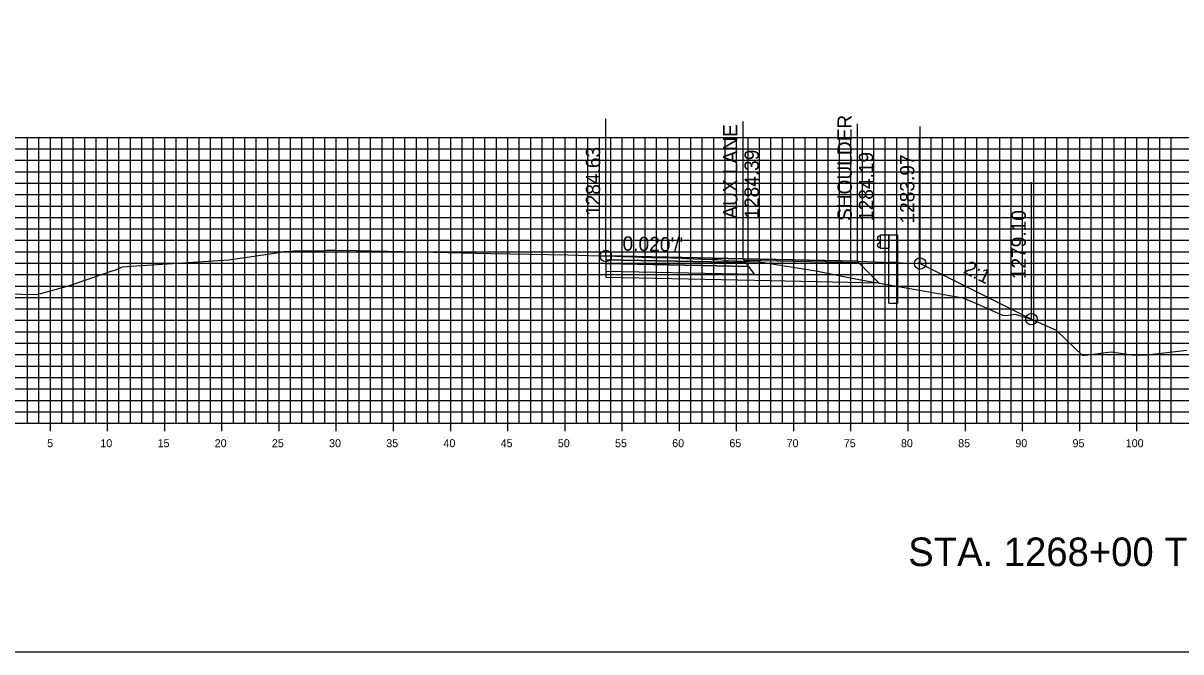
# Model space of a CAD drawing. Extents: x 674939 to 678919, y 750652 to 765176.
# Drawn here: x 678751.2 to 678852.4, y 762196.3 to 762251.3 of the extents above; entities that cross this region are included whole.
import ezdxf

# ---------------------------------------------------------------- set-up
doc = ezdxf.new("R2010")
doc.units = 0
for name, color, linetype in [('R_Alt Surface', 7, 'Continuous'), ('R_Axis', 7, 'Continuous'), ('R_Axis Annot', 7, 'Continuous'), ('R_Draft', 7, 'Continuous'), ('R_Exist Surface', 7, 'Continuous'), ('R_Fin Surface', 7, 'Continuous'), ('R_Grid', 7, 'Continuous'), ('R_Guardrail', 7, 'Continuous'), ('R_No Plot', 7, 'Continuous'), ('R_Proposed Const Limits', 7, 'Continuous'), ('R_Xsect Elev', 7, 'Continuous'), ('R_Xsect Slope', 7, 'Continuous')]:
    doc.layers.add(name, color=color, linetype=linetype)

msp = doc.modelspace()

# ---------------------------------------------------------------- linework, layer by layer
at = {"layer": 'R_Alt Surface'}
for points in [[(678802.1, 762230.59), (678802.1, 762230.26), (678814.6, 762230), (678814.35, 762230.34)], [(678802.1, 762230.26), (678802.1, 762229.6), (678815.1, 762229.33), (678814.6, 762230)]]:
    msp.add_lwpolyline(points, close=True, dxfattribs=at)
msp.add_lwpolyline([(678802.1, 762229.6), (678802.1, 762229.06), (678815.1, 762228.79), (678825.97, 762228.57), (678824.22, 762230.32)], dxfattribs=at)
at = {"layer": 'R_Axis'}
for p, q in [((678753.53, 762215.59), (678753.53, 762216.99)), ((678758.53, 762215.59), (678758.53, 762216.99)), ((678763.53, 762215.59), (678763.53, 762216.99)), ((678768.53, 762215.59), (678768.53, 762216.99)), ((678773.53, 762215.59), (678773.53, 762216.99)), ((678778.53, 762215.59), (678778.53, 762216.99)), ((678783.53, 762215.59), (678783.53, 762216.99)), ((678788.53, 762215.59), (678788.53, 762216.99)), ((678793.53, 762215.59), (678793.53, 762216.99)), ((678798.53, 762215.59), (678798.53, 762216.99)), ((678803.53, 762215.59), (678803.53, 762216.99)), ((678808.53, 762215.59), (678808.53, 762216.99)), ((678813.53, 762215.59), (678813.53, 762216.99)), ((678818.53, 762215.59), (678818.53, 762216.99)), ((678823.53, 762215.59), (678823.53, 762216.99)), ((678828.53, 762215.59), (678828.53, 762216.99)), ((678833.53, 762215.59), (678833.53, 762216.99)), ((678838.53, 762215.59), (678838.53, 762216.99)), ((678843.53, 762215.59), (678843.53, 762216.99)), ((678848.53, 762215.59), (678848.53, 762216.99)), ((678598.53, 762216.29), (678898.53, 762216.29))]:
    msp.add_line(p, q, dxfattribs=at)
at = {"layer": 'R_Exist Surface'}
msp.add_lwpolyline([(678748.97, 762227.64), (678752.06, 762227.55), (678752.43, 762227.58), (678752.7, 762227.64), (678755.13, 762228.31), (678755.73, 762228.52), (678758.92, 762229.62), (678759.18, 762229.68), (678759.85, 762229.98), (678761.06, 762230.07), (678769.13, 762230.59), (678772.15, 762231.01), (678773.87, 762231.27), (678773.91, 762231.29), (678773.93, 762231.3), (678774.15, 762231.31), (678774.78, 762231.36), (678775.9, 762231.38), (678777.53, 762231.41), (678777.66, 762231.42), (678777.87, 762231.42), (678777.9, 762231.42), (678778.55, 762231.42), (678780.28, 762231.39), (678785.78, 762231.29), (678792.01, 762231.15), (678798.76, 762231.01), (678800.63, 762230.95), (678801.61, 762230.92), (678801.96, 762230.92), (678802.1, 762230.92), (678802.25, 762230.92), (678802.33, 762230.92), (678803.46, 762230.88), (678806.08, 762230.8), (678806.91, 762230.78), (678807.78, 762230.77), (678808.31, 762230.76), (678809.18, 762230.69), (678809.8, 762230.67), (678810.48, 762230.63), (678811.36, 762230.62), (678811.88, 762230.61), (678812.51, 762230.56), (678812.71, 762230.53), (678814.65, 762230.45), (678815.54, 762230.4), (678820.47, 762229.62), (678824.23, 762228.87), (678833.32, 762227.25), (678834.49, 762226.75), (678836.78, 762225.73), (678837, 762225.7), (678837.87, 762225.84), (678839.31, 762225.39), (678841.46, 762224.44), (678843.78, 762222.2), (678846.28, 762222.53), (678848.29, 762222.23), (678848.86, 762222.28), (678849.12, 762222.24), (678852.89, 762222.69)], dxfattribs=at)
at = {"layer": 'R_Fin Surface'}
for points in [[(678824.1, 762230.48), (678814.1, 762230.68), (678802.1, 762230.92)], [(678802.1, 762230.92), (678814.1, 762230.68), (678824.1, 762230.48), (678829.57, 762230.26), (678839.31, 762225.39)], [(678824.1, 762230.48), (678829.57, 762230.26)]]:
    msp.add_lwpolyline(points, dxfattribs=at)
for points in [[(678802.1, 762230.92), (678802.1, 762230.59), (678814.35, 762230.34), (678814.1, 762230.68)], [(678814.1, 762230.68), (678824.1, 762230.48), (678824.22, 762230.32), (678814.21, 762230.52)]]:
    msp.add_lwpolyline(points, close=True, dxfattribs=at)
at = {"layer": 'R_Grid'}
for p, q in [((678598.53, 762241.29), (678898.53, 762241.29)), ((678751.53, 762216.29), (678751.53, 762241.29)), ((678752.53, 762216.29), (678752.53, 762241.29)), ((678753.53, 762216.29), (678753.53, 762241.29)), ((678754.53, 762216.29), (678754.53, 762241.29)), ((678755.53, 762216.29), (678755.53, 762241.29)), ((678756.53, 762216.29), (678756.53, 762241.29)), ((678757.53, 762216.29), (678757.53, 762241.29)), ((678758.53, 762216.29), (678758.53, 762241.29)), ((678759.53, 762216.29), (678759.53, 762241.29)), ((678760.53, 762216.29), (678760.53, 762241.29)), ((678761.53, 762216.29), (678761.53, 762241.29)), ((678762.53, 762216.29), (678762.53, 762241.29)), ((678763.53, 762216.29), (678763.53, 762241.29)), ((678764.53, 762216.29), (678764.53, 762241.29)), ((678765.53, 762216.29), (678765.53, 762241.29)), ((678766.53, 762216.29), (678766.53, 762241.29)), ((678767.53, 762216.29), (678767.53, 762241.29)), ((678768.53, 762216.29), (678768.53, 762241.29)), ((678769.53, 762216.29), (678769.53, 762241.29)), ((678770.53, 762216.29), (678770.53, 762241.29)), ((678771.53, 762216.29), (678771.53, 762241.29)), ((678772.53, 762216.29), (678772.53, 762241.29)), ((678773.53, 762216.29), (678773.53, 762241.29)), ((678774.53, 762216.29), (678774.53, 762241.29)), ((678775.53, 762216.29), (678775.53, 762241.29)), ((678776.53, 762216.29), (678776.53, 762241.29)), ((678777.53, 762216.29), (678777.53, 762241.29)), ((678778.53, 762216.29), (678778.53, 762241.29)), ((678779.53, 762216.29), (678779.53, 762241.29)), ((678780.53, 762216.29), (678780.53, 762241.29)), ((678781.53, 762216.29), (678781.53, 762241.29)), ((678782.53, 762216.29), (678782.53, 762241.29)), ((678783.53, 762216.29), (678783.53, 762241.29)), ((678784.53, 762216.29), (678784.53, 762241.29)), ((678785.53, 762216.29), (678785.53, 762241.29)), ((678786.53, 762216.29), (678786.53, 762241.29)), ((678787.53, 762216.29), (678787.53, 762241.29)), ((678788.53, 762216.29), (678788.53, 762241.29)), ((678789.53, 762216.29), (678789.53, 762241.29)), ((678790.53, 762216.29), (678790.53, 762241.29)), ((678791.53, 762216.29), (678791.53, 762241.29)), ((678792.53, 762216.29), (678792.53, 762241.29)), ((678793.53, 762216.29), (678793.53, 762241.29)), ((678794.53, 762216.29), (678794.53, 762241.29)), ((678795.53, 762216.29), (678795.53, 762241.29)), ((678796.53, 762216.29), (678796.53, 762241.29)), ((678797.53, 762216.29), (678797.53, 762241.29)), ((678798.53, 762216.29), (678798.53, 762241.29)), ((678799.53, 762216.29), (678799.53, 762241.29)), ((678800.53, 762216.29), (678800.53, 762241.29)), ((678801.53, 762216.29), (678801.53, 762241.29)), ((678802.53, 762216.29), (678802.53, 762241.29)), ((678803.53, 762216.29), (678803.53, 762241.29)), ((678804.53, 762216.29), (678804.53, 762241.29)), ((678805.53, 762216.29), (678805.53, 762241.29)), ((678806.53, 762216.29), (678806.53, 762241.29)), ((678807.53, 762216.29), (678807.53, 762241.29)), ((678808.53, 762216.29), (678808.53, 762241.29)), ((678809.53, 762216.29), (678809.53, 762241.29)), ((678810.53, 762216.29), (678810.53, 762241.29)), ((678811.53, 762216.29), (678811.53, 762241.29)), ((678812.53, 762216.29), (678812.53, 762241.29)), ((678813.53, 762216.29), (678813.53, 762241.29)), ((678814.53, 762216.29), (678814.53, 762241.29)), ((678815.53, 762216.29), (678815.53, 762241.29)), ((678816.53, 762216.29), (678816.53, 762241.29)), ((678817.53, 762216.29), (678817.53, 762241.29)), ((678818.53, 762216.29), (678818.53, 762241.29)), ((678819.53, 762216.29), (678819.53, 762241.29)), ((678820.53, 762216.29), (678820.53, 762241.29)), ((678821.53, 762216.29), (678821.53, 762241.29)), ((678822.53, 762216.29), (678822.53, 762241.29)), ((678823.53, 762216.29), (678823.53, 762241.29)), ((678824.53, 762216.29), (678824.53, 762241.29)), ((678825.53, 762216.29), (678825.53, 762241.29)), ((678826.53, 762216.29), (678826.53, 762241.29)), ((678827.53, 762216.29), (678827.53, 762241.29)), ((678828.53, 762216.29), (678828.53, 762241.29)), ((678829.53, 762216.29), (678829.53, 762241.29)), ((678830.53, 762216.29), (678830.53, 762241.29)), ((678831.53, 762216.29), (678831.53, 762241.29)), ((678832.53, 762216.29), (678832.53, 762241.29)), ((678833.53, 762216.29), (678833.53, 762241.29)), ((678834.53, 762216.29), (678834.53, 762241.29)), ((678835.53, 762216.29), (678835.53, 762241.29)), ((678836.53, 762216.29), (678836.53, 762241.29)), ((678837.53, 762216.29), (678837.53, 762241.29)), ((678838.53, 762216.29), (678838.53, 762241.29)), ((678839.53, 762216.29), (678839.53, 762241.29)), ((678840.53, 762216.29), (678840.53, 762241.29)), ((678841.53, 762216.29), (678841.53, 762241.29)), ((678842.53, 762216.29), (678842.53, 762241.29)), ((678843.53, 762216.29), (678843.53, 762241.29)), ((678844.53, 762216.29), (678844.53, 762241.29)), ((678845.53, 762216.29), (678845.53, 762241.29)), ((678846.53, 762216.29), (678846.53, 762241.29)), ((678847.53, 762216.29), (678847.53, 762241.29)), ((678848.53, 762216.29), (678848.53, 762241.29)), ((678849.53, 762216.29), (678849.53, 762241.29)), ((678850.53, 762216.29), (678850.53, 762241.29)), ((678851.53, 762216.29), (678851.53, 762241.29)), ((678598.53, 762240.29), (678898.53, 762240.29)), ((678598.53, 762239.29), (678898.53, 762239.29)), ((678598.53, 762238.29), (678898.53, 762238.29)), ((678598.53, 762237.29), (678898.53, 762237.29)), ((678598.53, 762236.29), (678898.53, 762236.29)), ((678598.53, 762235.29), (678898.53, 762235.29)), ((678598.53, 762234.29), (678898.53, 762234.29)), ((678598.53, 762233.29), (678898.53, 762233.29)), ((678598.53, 762232.29), (678898.53, 762232.29)), ((678598.53, 762231.29), (678898.53, 762231.29)), ((678598.53, 762230.29), (678898.53, 762230.29)), ((678598.53, 762229.29), (678898.53, 762229.29)), ((678598.53, 762228.29), (678898.53, 762228.29)), ((678598.53, 762227.29), (678898.53, 762227.29)), ((678598.53, 762226.29), (678898.53, 762226.29)), ((678598.53, 762225.29), (678898.53, 762225.29)), ((678598.53, 762224.29), (678898.53, 762224.29)), ((678598.53, 762223.29), (678898.53, 762223.29)), ((678598.53, 762222.29), (678898.53, 762222.29)), ((678598.53, 762221.29), (678898.53, 762221.29)), ((678598.53, 762220.29), (678898.53, 762220.29)), ((678598.53, 762219.29), (678898.53, 762219.29)), ((678598.53, 762218.29), (678898.53, 762218.29)), ((678598.53, 762217.29), (678898.53, 762217.29)), ((678598.53, 762216.29), (678898.53, 762216.29))]:
    msp.add_line(p, q, dxfattribs=at)
at = {"layer": 'R_Guardrail'}
for points in [[(678826.1, 762232.76), (678826.85, 762232.76), (678826.85, 762231.58), (678826.1, 762231.58)], [(678826.85, 762232.76), (678827.6, 762232.76), (678827.6, 762230.34), (678826.85, 762230.37)], [(678826.1, 762232.68), (678826, 762232.66), (678825.85, 762232.56), (678825.85, 762232.41), (678826.08, 762232.21), (678826.08, 762232.12), (678825.85, 762231.92), (678825.85, 762231.78), (678826, 762231.68), (678826.1, 762231.66)]]:
    msp.add_lwpolyline(points, close=True, dxfattribs=at)
for points in [[(678826.85, 762226.79), (678826.85, 762230.37), (678827.6, 762230.34), (678827.6, 762226.79)], [(678826.85, 762226.79), (678827.6, 762226.79)]]:
    msp.add_lwpolyline(points, dxfattribs=at)
at = {"layer": 'R_No Plot'}
msp.add_lwpolyline([(678578.53, 762196.29), (678918.53, 762196.29), (678918.53, 762416.29), (678578.53, 762416.29)], close=True, dxfattribs=at)
for centre in [(678802.1, 762230.92), (678829.57, 762230.26), (678829.57, 762230.26), (678839.31, 762225.39)]:
    msp.add_circle(centre, 0.5, dxfattribs=at)
at = {"layer": 'R_Proposed Const Limits'}
msp.add_lwpolyline([(678829.57, 762230.26), (678829.57, 762230.26), (678839.31, 762225.39)], dxfattribs=at)
at = {"layer": 'R_Xsect Elev'}
for p, q in [((678802.1, 762230.92), (678802.1, 762242.92)), ((678814.1, 762230.68), (678814.1, 762242.68)), ((678824.1, 762230.48), (678824.1, 762242.48)), ((678829.57, 762230.26), (678829.57, 762242.26)), ((678839.31, 762225.39), (678839.31, 762237.39))]:
    msp.add_line(p, q, dxfattribs=at)

# ---------------------------------------------------------------- texts
at = {"layer": 'R_Axis Annot'}
for s, p in [('5', (678753.25, 762214.19)), ('10', (678757.9, 762214.19)), ('15', (678762.9, 762214.19)), ('20', (678767.9, 762214.19)), ('25', (678772.9, 762214.19)), ('30', (678777.9, 762214.19)), ('35', (678782.9, 762214.19)), ('40', (678787.9, 762214.19)), ('45', (678792.9, 762214.19)), ('50', (678797.9, 762214.19)), ('55', (678802.9, 762214.19)), ('60', (678807.9, 762214.19)), ('65', (678812.9, 762214.19)), ('70', (678817.9, 762214.19)), ('75', (678822.9, 762214.19)), ('80', (678827.9, 762214.19)), ('85', (678832.9, 762214.19)), ('90', (678837.9, 762214.19)), ('95', (678842.9, 762214.19)), ('100', (678847.55, 762214.19))]:
    msp.add_text(s, height=0.7, dxfattribs=at).set_placement(p)
at = {"layer": 'R_Draft'}
msp.add_text('STA. 1268+00 TO STA. 1271+00', height=2.5, dxfattribs=at).set_placement((678828.53, 762203.79))
at = {"layer": 'R_Xsect Elev'}
for s, p in [('SHOULDER', (678823.6, 762233.98)), ('AUX LANE', (678813.6, 762234.18)), ('1284.63', (678801.6, 762234.42)), ('1284.39', (678815.47, 762234.18)), ('1284.19', (678825.47, 762233.98)), ('1283.97', (678829.07, 762233.76)), ('1279.10', (678838.81, 762228.89))]:
    msp.add_text(s, height=1.25, rotation=90, dxfattribs=at).set_placement(p)
at = {"layer": 'R_Xsect Slope'}
for s, rotation, p in [("0.020'/'", 358.8542, (678803.55, 762231.39)), ('2:1', 333.4349, (678833.28, 762229.46))]:
    msp.add_text(s, height=1.25, rotation=rotation, dxfattribs=at).set_placement(p)

doc.saveas('drawing.dxf')
